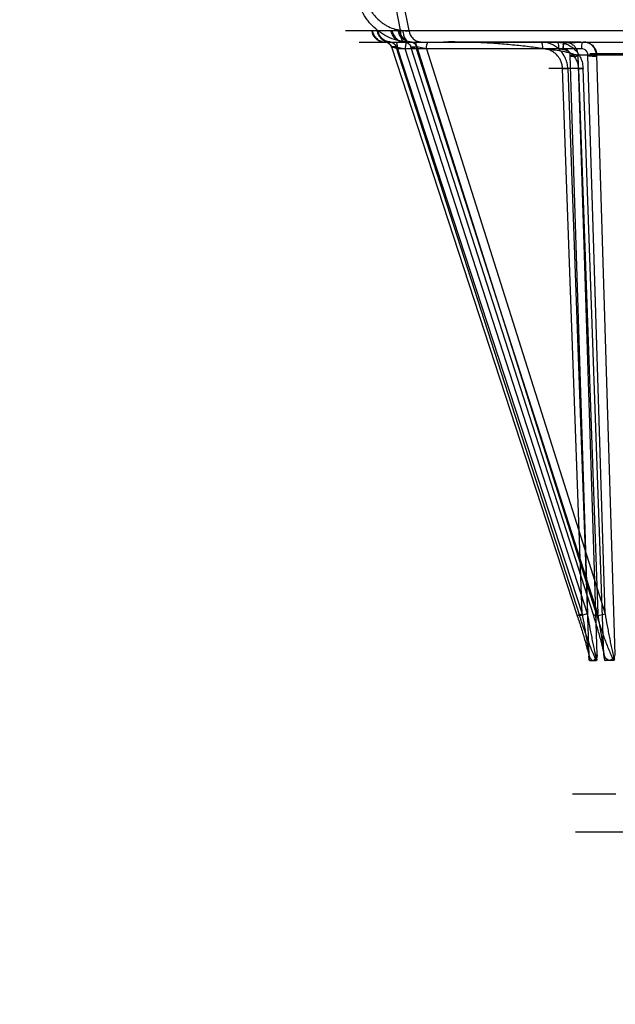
# Model space of a CAD drawing. Header units: millimetres. Extents: x 0 to 297, y 0 to 210.
# Tile 338 of 405: x 240.215 to 240.432, y 158.366 to 158.725. Entities that reach past the tile are written whole.
import ezdxf

# ---------------------------------------------------------------- set-up
doc = ezdxf.new("R2010")
doc.units = ezdxf.units.MM
doc.header["$LTSCALE"] = 16.335
doc.layers.get('0').update_dxf_attribs({"linetype": 'CONTINUOUS'})
doc.layers.add('AXES_REF', color=7, linetype='CONTINUOUS')
doc.layers.add('INTFCLR_144815', color=7, linetype='CONTINUOUS')

msp = doc.modelspace()

# ---------------------------------------------------------------- linework, layer by layer
at = {"color": 7, "linetype": 'Continuous'}
for radius in [4.84791, 4.8475, 4.81646]:
    msp.add_circle((241.50691, 154.95648), radius, dxfattribs=at)
msp.add_arc((241.50691, 154.95648), 4.8, 278.27713, 261.72287, dxfattribs=at)
at = {"layer": 'AXES_REF', "color": 7, "linetype": 'Continuous'}
msp.add_arc((241.50691, 154.95648), 4.91, 113.08261, 66.91739, dxfattribs=at)
at = {"layer": 'AXES_REF', "color": 9, "linetype": 'Continuous'}
msp.add_arc((241.50691, 154.95648), 4.42226, 94.41181, 85.58819, dxfattribs=at)
at = {"layer": 'INTFCLR_144815', "color": 9, "linetype": 'Continuous'}
for p, q in [((240.35362, 158.72079), (240.35117, 158.73301)), ((240.35446, 158.73148), (240.35661, 158.7207)), ((240.33355, 158.7207), (240.4622, 158.7207)), ((240.34331, 158.72069), (240.34443, 158.72069)), ((240.35273, 158.72069), (240.35124, 158.72069)), ((240.35444, 158.72058), (240.35362, 158.72079)), ((240.33849, 158.71648), (241.16321, 158.71648)), ((240.348, 158.71648), (240.34785, 158.71648)), ((240.34971, 158.71648), (240.34858, 158.71648)), ((240.35012, 158.71648), (240.34973, 158.71648)), ((240.35253, 158.714), (240.35022, 158.7147)), ((240.35028, 158.71477), (240.41795, 158.50766)), ((240.35196, 158.71477), (240.35028, 158.71477)), ((240.41882, 158.50766), (240.35196, 158.71477)), ((240.35198, 158.71477), (240.35533, 158.714)), ((240.35253, 158.714), (240.4197, 158.50842)), ((240.41943, 158.714), (240.35253, 158.714)), ((240.35687, 158.71648), (240.35477, 158.71661)), ((240.35489, 158.71648), (240.35511, 158.71648)), ((240.35511, 158.71648), (240.35515, 158.71648)), ((240.35515, 158.71648), (240.3566, 158.71648)), ((240.4217, 158.50842), (240.35533, 158.714)), ((240.35734, 158.71648), (240.35737, 158.71648)), ((240.42391, 158.50766), (240.35736, 158.71477)), ((240.35736, 158.71477), (240.35955, 158.71477)), ((240.42545, 158.50842), (240.35939, 158.714)), ((240.35955, 158.71477), (240.42504, 158.50766)), ((240.36303, 158.714), (240.35957, 158.71477)), ((240.36303, 158.714), (240.42804, 158.50842)), ((240.41522, 158.71159), (240.4217, 158.50842)), ((240.42516, 158.49345), (240.4182, 158.71165)), ((240.50911, 158.71165), (240.4182, 158.71165)), ((240.42804, 158.50842), (240.42181, 158.71159)), ((241.0711, 158.71218), (240.42245, 158.71218)), ((240.42491, 158.71165), (240.43161, 158.49345)), ((240.42003, 158.70683), (240.40762, 158.70683)), ((240.4126, 158.70676), (240.41454, 158.70683)), ((240.4197, 158.50842), (240.4126, 158.70676)), ((240.41449, 158.70683), (240.42212, 158.49345)), ((240.41836, 158.70676), (240.42003, 158.70683)), ((240.41836, 158.70676), (240.42545, 158.50842)), ((240.42766, 158.49345), (240.42003, 158.70683)), ((240.4217, 158.50842), (240.41882, 158.50766)), ((240.42504, 158.50766), (240.42804, 158.50842))]:
    msp.add_line(p, q, dxfattribs=at)
at = {"layer": 'INTFCLR_144815', "color": 7, "linetype": 'Continuous'}
for p, q in [((240.4182, 158.71165), (240.41522, 158.71159)), ((240.42181, 158.71159), (240.42491, 158.71165))]:
    msp.add_line(p, q, dxfattribs=at)
at = {"layer": 'INTFCLR_144815', "color": 6, "linetype": 'Continuous'}
for p, q in [((240.42223, 158.49196), (240.42217, 158.49305)), ((240.42223, 158.49195), (240.42223, 158.49196)), ((240.42223, 158.49193), (240.42223, 158.49194)), ((240.42223, 158.49191), (240.42223, 158.49192)), ((240.42505, 158.49193), (240.42505, 158.49193)), ((240.42505, 158.49191), (240.42505, 158.4919)), ((240.42505, 158.49189), (240.42505, 158.49189)), ((240.42505, 158.49188), (240.42505, 158.49187)), ((240.42505, 158.49187), (240.42505, 158.49186)), ((240.42505, 158.49186), (240.42505, 158.49185)), ((240.42516, 158.49345), (240.42507, 158.49231)), ((240.42766, 158.49345), (240.42778, 158.49231)), ((240.4278, 158.49196), (240.4278, 158.49195)), ((240.4278, 158.49195), (240.4278, 158.49194)), ((240.4278, 158.49194), (240.4278, 158.49194)), ((240.4278, 158.49193), (240.4278, 158.49192)), ((240.4278, 158.49192), (240.4278, 158.49191)), ((240.4278, 158.49191), (240.4278, 158.4919)), ((240.4278, 158.4919), (240.4278, 158.49189)), ((240.4278, 158.49189), (240.4278, 158.49188)), ((240.4278, 158.49187), (240.4278, 158.49187)), ((240.43147, 158.49196), (240.43154, 158.49305)), ((240.42241, 158.49148), (240.42488, 158.49148)), ((240.43124, 158.49148), (240.42803, 158.49148)), ((240.43196, 158.44278), (240.41625, 158.44278)), ((240.41732, 158.42909), (241.07622, 158.42909))]:
    msp.add_line(p, q, dxfattribs=at)
for points in [[(240.42241, 158.49148), (240.4224, 158.49148), (240.42239, 158.49148), (240.42238, 158.49148), (240.42237, 158.49149), (240.42236, 158.49149), (240.42235, 158.4915), (240.42235, 158.4915), (240.42234, 158.49151), (240.42233, 158.49152), (240.42233, 158.49152), (240.42232, 158.49153), (240.42231, 158.49154), (240.42231, 158.49155), (240.4223, 158.49156), (240.4223, 158.49157), (240.42229, 158.49158), (240.42229, 158.4916), (240.42228, 158.49161), (240.42228, 158.49162), (240.42227, 158.49163), (240.42227, 158.49165), (240.42227, 158.49166), (240.42226, 158.49167), (240.42226, 158.49168), (240.42226, 158.4917), (240.42225, 158.49171), (240.42225, 158.49172), (240.42225, 158.49174), (240.42225, 158.49175), (240.42225, 158.49176), (240.42224, 158.49178), (240.42224, 158.49179), (240.42224, 158.4918), (240.42224, 158.49181), (240.42224, 158.49182), (240.42224, 158.49184), (240.42224, 158.49185), (240.42224, 158.49186), (240.42223, 158.49187), (240.42223, 158.49188), (240.42223, 158.49189), (240.42223, 158.4919)], [(240.42505, 158.49182), (240.42505, 158.49181), (240.42504, 158.49181), (240.42504, 158.4918), (240.42504, 158.49179), (240.42504, 158.49178), (240.42504, 158.49178), (240.42504, 158.49177), (240.42504, 158.49176), (240.42504, 158.49175), (240.42504, 158.49174), (240.42503, 158.49173), (240.42503, 158.49172), (240.42503, 158.49172), (240.42503, 158.49171), (240.42503, 158.4917), (240.42503, 158.49169), (240.42502, 158.49168), (240.42502, 158.49167), (240.42502, 158.49166), (240.42502, 158.49165), (240.42501, 158.49164), (240.42501, 158.49163), (240.42501, 158.49162), (240.425, 158.49161), (240.425, 158.4916), (240.425, 158.4916), (240.42499, 158.49159), (240.42499, 158.49158), (240.42499, 158.49157), (240.42498, 158.49156), (240.42498, 158.49155), (240.42497, 158.49155), (240.42497, 158.49154), (240.42496, 158.49153), (240.42496, 158.49152), (240.42495, 158.49152), (240.42495, 158.49151), (240.42494, 158.49151), (240.42494, 158.4915), (240.42493, 158.4915), (240.42492, 158.49149), (240.42492, 158.49149), (240.42491, 158.49148), (240.4249, 158.49148), (240.42489, 158.49148), (240.42489, 158.49148), (240.42488, 158.49148)], [(240.42506, 158.49196), (240.42506, 158.49195), (240.42506, 158.49195), (240.42506, 158.49194), (240.42505, 158.49194)], [(240.42505, 158.49184), (240.42505, 158.49184), (240.42505, 158.49183)], [(240.4278, 158.49186), (240.4278, 158.49186), (240.42781, 158.49185), (240.42781, 158.49184), (240.42781, 158.49184), (240.42781, 158.49183), (240.42781, 158.49182), (240.42781, 158.49181), (240.42781, 158.49181), (240.42781, 158.4918), (240.42781, 158.49179), (240.42781, 158.49178), (240.42782, 158.49178), (240.42782, 158.49177), (240.42782, 158.49176), (240.42782, 158.49175), (240.42782, 158.49174), (240.42782, 158.49173), (240.42783, 158.49172), (240.42783, 158.49172), (240.42783, 158.49171), (240.42783, 158.4917), (240.42784, 158.49169), (240.42784, 158.49168), (240.42784, 158.49167), (240.42784, 158.49166), (240.42785, 158.49165), (240.42785, 158.49164), (240.42786, 158.49163), (240.42786, 158.49162), (240.42786, 158.49161), (240.42787, 158.4916), (240.42787, 158.4916), (240.42788, 158.49159), (240.42788, 158.49158), (240.42789, 158.49157), (240.42789, 158.49156), (240.4279, 158.49155), (240.4279, 158.49155), (240.42791, 158.49154), (240.42792, 158.49153), (240.42792, 158.49152), (240.42793, 158.49152), (240.42794, 158.49151), (240.42794, 158.49151), (240.42795, 158.4915), (240.42796, 158.4915), (240.42797, 158.49149), (240.42798, 158.49149), (240.42799, 158.49148), (240.428, 158.49148), (240.42801, 158.49148), (240.42802, 158.49148), (240.42803, 158.49148)], [(240.43124, 158.49148), (240.43125, 158.49148), (240.43126, 158.49148), (240.43128, 158.49148), (240.43129, 158.49149), (240.4313, 158.49149), (240.43131, 158.4915), (240.43132, 158.4915), (240.43133, 158.49151), (240.43134, 158.49152), (240.43134, 158.49152), (240.43135, 158.49153), (240.43136, 158.49154), (240.43137, 158.49155), (240.43138, 158.49156), (240.43138, 158.49157), (240.43139, 158.49158), (240.4314, 158.4916), (240.4314, 158.49161), (240.43141, 158.49162), (240.43141, 158.49163), (240.43142, 158.49165), (240.43142, 158.49166), (240.43143, 158.49167), (240.43143, 158.49168), (240.43143, 158.4917), (240.43144, 158.49171), (240.43144, 158.49172), (240.43144, 158.49174), (240.43145, 158.49175), (240.43145, 158.49176), (240.43145, 158.49178), (240.43145, 158.49179), (240.43146, 158.4918), (240.43146, 158.49181), (240.43146, 158.49182), (240.43146, 158.49184), (240.43146, 158.49185), (240.43146, 158.49186), (240.43146, 158.49187), (240.43146, 158.49188), (240.43147, 158.49189)], [(240.43147, 158.4919), (240.43147, 158.49191), (240.43147, 158.49192), (240.43147, 158.49193), (240.43147, 158.49194), (240.43147, 158.49195), (240.43147, 158.49196)]]:
    msp.add_lwpolyline(points, dxfattribs=at)
at = {"layer": 'INTFCLR_144815', "color": 9, "linetype": 'Continuous'}
for points, knots in [([(240.35477, 158.71661), (240.3542, 158.71668), (240.35305, 158.71688), (240.35081, 158.71748), (240.34866, 158.71841), (240.34665, 158.71962), (240.34473, 158.72102), (240.343, 158.72267), (240.34149, 158.72453), (240.34014, 158.72653), (240.33905, 158.7287), (240.33824, 158.73097), (240.33762, 158.7333), (240.33738, 158.7351), (240.33732, 158.7363)], [0, 0, 0, 0, 0.060971, 0.121876, 0.24392, 0.306124, 0.368313, 0.493198, 0.556652, 0.619809, 0.746401, 0.810252, 0.873545, 1, 1, 1, 1]), ([(240.34032, 158.73557), (240.34038, 158.73466), (240.34058, 158.73331), (240.34106, 158.73156), (240.3417, 158.72986), (240.34254, 158.72824), (240.34357, 158.72674), (240.34472, 158.72534), (240.34603, 158.7241), (240.34749, 158.72305), (240.34901, 158.72214), (240.35064, 158.72145), (240.35232, 158.72099), (240.35319, 158.72085), (240.35362, 158.72079)], [0, 0, 0, 0, 0.126036, 0.189218, 0.253015, 0.379655, 0.442894, 0.506456, 0.63159, 0.693892, 0.756186, 0.878295, 0.939149, 1, 1, 1, 1]), ([(240.34303, 158.7207), (240.34311, 158.72014), (240.34349, 158.71901), (240.3446, 158.7176), (240.34614, 158.71668), (240.3473, 158.71648), (240.34785, 158.71648)], [0, 0, 0, 0, 0.244565, 0.503496, 0.760313, 1, 1, 1, 1]), ([(240.34331, 158.72069), (240.34339, 158.72014), (240.34376, 158.71903), (240.34484, 158.71763), (240.34634, 158.71671), (240.34748, 158.71649), (240.34802, 158.71648)], [0, 0, 0, 0, 0.244864, 0.503572, 0.760133, 1, 1, 1, 1]), ([(240.34501, 158.72069), (240.3451, 158.72014), (240.34546, 158.71903), (240.34654, 158.71764), (240.34803, 158.71671), (240.34916, 158.71649), (240.34971, 158.71648)], [0, 0, 0, 0, 0.245324, 0.504207, 0.760561, 1, 1, 1, 1]), ([(240.35012, 158.71648), (240.34957, 158.71648), (240.34842, 158.71668), (240.34689, 158.7176), (240.34578, 158.71901), (240.34541, 158.72014), (240.34532, 158.7207)], [0, 0, 0, 0, 0.239108, 0.495642, 0.754812, 1, 1, 1, 1]), ([(240.35489, 158.71648), (240.35434, 158.71648), (240.3532, 158.71668), (240.35169, 158.7176), (240.3506, 158.71901), (240.35023, 158.72014), (240.35015, 158.7207)], [0, 0, 0, 0, 0.237878, 0.493812, 0.75349, 1, 1, 1, 1]), ([(240.35052, 158.72069), (240.3506, 158.72014), (240.35096, 158.71903), (240.35202, 158.71764), (240.35349, 158.71672), (240.35461, 158.71649), (240.35515, 158.71648)], [0, 0, 0, 0, 0.24681, 0.506276, 0.761969, 1, 1, 1, 1]), ([(240.35734, 158.71648), (240.3568, 158.71649), (240.35569, 158.71672), (240.35423, 158.71764), (240.35317, 158.71904), (240.35282, 158.72014), (240.35273, 158.72069)], [0, 0, 0, 0, 0.237461, 0.492881, 0.752581, 1, 1, 1, 1]), ([(240.35313, 158.7207), (240.35322, 158.72014), (240.35358, 158.71901), (240.35466, 158.7176), (240.35616, 158.71668), (240.35729, 158.71648), (240.35784, 158.71648)], [0, 0, 0, 0, 0.247336, 0.507333, 0.762893, 1, 1, 1, 1]), ([(240.35362, 158.72079), (240.35359, 158.72026), (240.35362, 158.71905), (240.35372, 158.7176), (240.35444, 158.71661), (240.35477, 158.71661)], [0, 0, 0, 0, 0.351251, 0.782704, 1, 1, 1, 1]), ([(240.35661, 158.7207), (240.35673, 158.72065), (240.35711, 158.72048), (240.35635, 158.72033), (240.35568, 158.72046), (240.35488, 158.72052), (240.35444, 158.72058)], [0, 0, 0, 0, 0.131462, 0.235647, 0.534813, 1, 1, 1, 1]), ([(240.35444, 158.72058), (240.35448, 158.72005), (240.35467, 158.71902), (240.35523, 158.71748), (240.35622, 158.71648), (240.35687, 158.71648)], [0, 0, 0, 0, 0.317077, 0.61036, 1, 1, 1, 1]), ([(240.35661, 158.7207), (240.3567, 158.72014), (240.35705, 158.71901), (240.35813, 158.7176), (240.35961, 158.71668), (240.36074, 158.71648), (240.36128, 158.71648)], [0, 0, 0, 0, 0.248306, 0.508682, 0.763803, 1, 1, 1, 1]), ([(240.348, 158.71648), (240.34823, 158.71647), (240.3492, 158.71632), (240.35003, 158.71548), (240.35027, 158.71477)], [0, 0, 0, 0, 0.234376, 1, 1, 1, 1]), ([(240.35028, 158.71477), (240.35012, 158.71524), (240.34952, 158.71612), (240.34851, 158.71647), (240.34802, 158.71648)], [0, 0, 0, 0, 0.502707, 1, 1, 1, 1]), ([(240.34971, 158.71648), (240.3502, 158.71647), (240.3512, 158.71612), (240.35181, 158.71524), (240.35196, 158.71477)], [0, 0, 0, 0, 0.497293, 1, 1, 1, 1]), ([(240.34973, 158.71648), (240.35022, 158.71647), (240.35123, 158.71611), (240.35182, 158.71524), (240.35198, 158.71477)], [0, 0, 0, 0, 0.496398, 1, 1, 1, 1]), ([(240.35253, 158.714), (240.35253, 158.71431), (240.35249, 158.71503), (240.35239, 158.71577), (240.35214, 158.71648), (240.35197, 158.71648)], [0, 0, 0, 0, 0.35171, 0.80538, 1, 1, 1, 1]), ([(240.35511, 158.71648), (240.3556, 158.71647), (240.3566, 158.71611), (240.35719, 158.71524), (240.35734, 158.71477)], [0, 0, 0, 0, 0.495744, 1, 1, 1, 1]), ([(240.35589, 158.71648), (240.3558, 158.71648), (240.3556, 158.7162), (240.3554, 158.7154), (240.35533, 158.71459), (240.35533, 158.714)], [0, 0, 0, 0, 0.103117, 0.326022, 1, 1, 1, 1]), ([(240.35734, 158.71477), (240.35732, 158.71477), (240.35724, 158.71477), (240.35737, 158.71464), (240.3576, 158.71459), (240.35831, 158.71429), (240.35893, 158.71413), (240.35939, 158.714)], [0, 0, 0, 0, 0.033056, 0.055562, 0.169687, 0.377323, 1, 1, 1, 1]), ([(240.35955, 158.71477), (240.3594, 158.71524), (240.35881, 158.71611), (240.35782, 158.71647), (240.35734, 158.71648)], [0, 0, 0, 0, 0.505323, 1, 1, 1, 1]), ([(240.35737, 158.71648), (240.35759, 158.71647), (240.35855, 158.71632), (240.35935, 158.71547), (240.35957, 158.71477)], [0, 0, 0, 0, 0.231557, 1, 1, 1, 1]), ([(240.35866, 158.71648), (240.35896, 158.71648), (240.35934, 158.71533), (240.35939, 158.71459), (240.35939, 158.714)], [0, 0, 0, 0, 0.334641, 1, 1, 1, 1]), ([(240.36303, 158.714), (240.36304, 158.71431), (240.36309, 158.71502), (240.3632, 158.71583), (240.36358, 158.71648), (240.36377, 158.71648)], [0, 0, 0, 0, 0.342177, 0.788271, 1, 1, 1, 1]), ([(240.41449, 158.70683), (240.41448, 158.70715), (240.4144, 158.70811), (240.41404, 158.70968), (240.41315, 158.71173), (240.41179, 158.71352), (240.41007, 158.71492), (240.4084, 158.71581), (240.4066, 158.71635), (240.40534, 158.71648), (240.40472, 158.71648)], [0, 0, 0, 0, 0.063716, 0.190605, 0.316263, 0.503972, 0.628993, 0.752743, 0.876656, 1, 1, 1, 1]), ([(240.40472, 158.71648), (240.40481, 158.71648), (240.40502, 158.7162), (240.40521, 158.7154), (240.40528, 158.71459), (240.40528, 158.714)], [0, 0, 0, 0, 0.103117, 0.326022, 1, 1, 1, 1]), ([(240.4126, 158.70676), (240.41259, 158.707), (240.41253, 158.70772), (240.41226, 158.7089), (240.4116, 158.71043), (240.41058, 158.71178), (240.40929, 158.71283), (240.40804, 158.7135), (240.40669, 158.71391), (240.40575, 158.714), (240.40528, 158.714)], [0, 0, 0, 0, 0.063751, 0.19071, 0.316426, 0.504178, 0.629192, 0.752902, 0.876747, 1, 1, 1, 1]), ([(240.41044, 158.71648), (240.41073, 158.71648), (240.41111, 158.71533), (240.41117, 158.71459), (240.41117, 158.714)], [0, 0, 0, 0, 0.334641, 1, 1, 1, 1]), ([(240.41044, 158.71648), (240.41105, 158.71648), (240.41228, 158.71635), (240.41405, 158.71581), (240.41569, 158.71491), (240.41714, 158.71372), (240.41834, 158.71225), (240.41925, 158.71058), (240.41985, 158.70875), (240.42001, 158.70747), (240.42003, 158.70683)], [0, 0, 0, 0, 0.122194, 0.245136, 0.368234, 0.493006, 0.618057, 0.744705, 0.871658, 1, 1, 1, 1]), ([(240.41117, 158.714), (240.41163, 158.714), (240.41255, 158.71391), (240.41387, 158.7135), (240.4151, 158.71283), (240.41619, 158.71193), (240.41709, 158.71083), (240.41777, 158.70957), (240.41821, 158.7082), (240.41834, 158.70724), (240.41836, 158.70676)], [0, 0, 0, 0, 0.122073, 0.244921, 0.367964, 0.492726, 0.617809, 0.744523, 0.871564, 1, 1, 1, 1]), ([(240.41279, 158.714), (240.41295, 158.71401), (240.41355, 158.71399), (240.41478, 158.71345), (240.41526, 158.71224), (240.41522, 158.71159)], [0, 0, 0, 0, 0.122346, 0.478113, 1, 1, 1, 1]), ([(240.42016, 158.71648), (240.41986, 158.71648), (240.41948, 158.71533), (240.41943, 158.71459), (240.41943, 158.714)], [0, 0, 0, 0, 0.334641, 1, 1, 1, 1]), ([(240.42181, 158.71159), (240.42182, 158.7117), (240.42179, 158.71223), (240.4214, 158.71346), (240.42015, 158.71405), (240.41943, 158.714)], [0, 0, 0, 0, 0.092034, 0.422311, 1, 1, 1, 1]), ([(240.41795, 158.50766), (240.41793, 158.50765), (240.41786, 158.50778), (240.41826, 158.50782), (240.41854, 158.50803), (240.41912, 158.50821), (240.4195, 158.50835), (240.4197, 158.50842)], [0, 0, 0, 0, 0.03217, 0.151476, 0.376182, 0.674517, 1, 1, 1, 1]), ([(240.41795, 158.50766), (240.41842, 158.50622), (240.41911, 158.50406), (240.41999, 158.50118), (240.42061, 158.49904), (240.4212, 158.49693), (240.42174, 158.49487), (240.42216, 158.49306), (240.42237, 158.49193), (240.42241, 158.49148)], [0, 0, 0, 0, 0.270376, 0.404603, 0.53731, 0.668039, 0.796116, 0.918735, 1, 1, 1, 1]), ([(240.42488, 158.49148), (240.42445, 158.49222), (240.42397, 158.49335), (240.42322, 158.49517), (240.42255, 158.49692), (240.4215, 158.49975), (240.42025, 158.50333), (240.41929, 158.50621), (240.41882, 158.50766)], [0, 0, 0, 0, 0.148676, 0.212372, 0.341856, 0.473191, 0.736522, 1, 1, 1, 1]), ([(240.4197, 158.50842), (240.41996, 158.50698), (240.42035, 158.5048), (240.42084, 158.50191), (240.42119, 158.49977), (240.42152, 158.49765), (240.42183, 158.49557), (240.42208, 158.49368), (240.42222, 158.49248), (240.42223, 158.49196)], [0, 0, 0, 0, 0.264974, 0.396857, 0.527498, 0.656488, 0.783245, 0.905174, 1, 1, 1, 1]), ([(240.42506, 158.49196), (240.42466, 158.49312), (240.42429, 158.49503), (240.42373, 158.49764), (240.42316, 158.50049), (240.42247, 158.50409), (240.42195, 158.50697), (240.4217, 158.50842)], [0, 0, 0, 0, 0.219117, 0.34637, 0.476072, 0.737359, 1, 1, 1, 1]), ([(240.42545, 158.50842), (240.42519, 158.50833), (240.42488, 158.50826), (240.42361, 158.50765), (240.42391, 158.50766)], [0, 0, 0, 0, 0.482204, 1, 1, 1, 1]), ([(240.42803, 158.49148), (240.42803, 158.49261), (240.4276, 158.49442), (240.42703, 158.49693), (240.42628, 158.49977), (240.42526, 158.50336), (240.42437, 158.50622), (240.42391, 158.50766)], [0, 0, 0, 0, 0.202451, 0.330583, 0.462144, 0.729254, 1, 1, 1, 1]), ([(240.42504, 158.50766), (240.4255, 158.50621), (240.42621, 158.50404), (240.4272, 158.50117), (240.42797, 158.49903), (240.42877, 158.49692), (240.42947, 158.49518), (240.43005, 158.49382), (240.43057, 158.49269), (240.43096, 158.49191), (240.43124, 158.49148)], [0, 0, 0, 0, 0.262511, 0.394086, 0.525157, 0.655496, 0.784895, 0.849087, 0.911676, 1, 1, 1, 1]), ([(240.4278, 158.49196), (240.42783, 158.49315), (240.42753, 158.49505), (240.4272, 158.49764), (240.42678, 158.50049), (240.4262, 158.50409), (240.42571, 158.50698), (240.42545, 158.50842)], [0, 0, 0, 0, 0.215774, 0.342707, 0.472551, 0.735092, 1, 1, 1, 1]), ([(240.42804, 158.50842), (240.42829, 158.50697), (240.42868, 158.5048), (240.42922, 158.50191), (240.42964, 158.49977), (240.43007, 158.49764), (240.43051, 158.49556), (240.43097, 158.49367), (240.43127, 158.49247), (240.43147, 158.49196)], [0, 0, 0, 0, 0.262499, 0.393515, 0.523587, 0.652371, 0.779422, 0.902478, 1, 1, 1, 1])]:
    msp.add_open_spline(points, degree=3, knots=knots, dxfattribs=at)
at = {"layer": 'INTFCLR_144815', "color": 7, "linetype": 'Continuous'}
for points, knots in [([(240.41279, 158.714), (240.41279, 158.71415), (240.41281, 158.71444), (240.41279, 158.71486), (240.41298, 158.71523), (240.41263, 158.71575), (240.41421, 158.71603), (240.40908, 158.7163), (240.41623, 158.71633), (240.42224, 158.71648), (240.39712, 158.71642), (240.39637, 158.71648), (240.36567, 158.71648), (240.37026, 158.71648)], [0, 0, 0, 0, 0.007598, 0.014398, 0.021122, 0.027359, 0.038421, 0.063799, 0.134356, 0.182326, 0.36469, 0.769061, 1, 1, 1, 1]), ([(240.4182, 158.71165), (240.41729, 158.71181), (240.41547, 158.71236), (240.41272, 158.71309), (240.40986, 158.71345), (240.40701, 158.71388), (240.4041, 158.71428), (240.40016, 158.71479), (240.39514, 158.71534), (240.38904, 158.71588), (240.38388, 158.7162), (240.37971, 158.71637), (240.37552, 158.71648), (240.37236, 158.7165), (240.37026, 158.71648)], [0, 0, 0, 0, 0.057671, 0.117422, 0.1765, 0.236369, 0.29703, 0.358472, 0.483241, 0.61038, 0.73919, 0.804166, 0.869303, 1, 1, 1, 1]), ([(240.41335, 158.71648), (240.41298, 158.71648), (240.41289, 158.71516), (240.41279, 158.71449), (240.41279, 158.714)], [0, 0, 0, 0, 0.432874, 1, 1, 1, 1]), ([(240.41335, 158.71648), (240.4138, 158.71648), (240.41472, 158.71635), (240.41599, 158.71576), (240.41703, 158.71484), (240.41791, 158.71348), (240.41818, 158.71234), (240.4182, 158.71165)], [0, 0, 0, 0, 0.179584, 0.364082, 0.54709, 0.727009, 1, 1, 1, 1]), ([(240.42016, 158.71648), (240.42046, 158.7165), (240.42136, 158.71647), (240.42281, 158.71596), (240.42404, 158.71482), (240.42479, 158.71334), (240.42495, 158.71226), (240.42491, 158.71165)], [0, 0, 0, 0, 0.118842, 0.352384, 0.584951, 0.760466, 1, 1, 1, 1]), ([(240.42491, 158.71165), (240.4249, 158.71208), (240.42477, 158.71294), (240.42426, 158.71413), (240.42348, 158.71514), (240.4225, 158.7159), (240.42137, 158.71637), (240.42056, 158.71648), (240.42016, 158.71648)], [0, 0, 0, 0, 0.172436, 0.344311, 0.514991, 0.677619, 0.837959, 1, 1, 1, 1]), ([(240.41522, 158.71159), (240.4154, 158.71158), (240.41563, 158.71124), (240.41612, 158.7113), (240.41665, 158.71125), (240.41727, 158.7112), (240.41783, 158.7114), (240.41809, 158.71166), (240.4182, 158.71165)], [0, 0, 0, 0, 0.171932, 0.305957, 0.441355, 0.69198, 0.888435, 1, 1, 1, 1]), ([(240.42491, 158.71165), (240.42485, 158.71165), (240.42486, 158.7114), (240.4248, 158.71104), (240.42428, 158.71125), (240.42388, 158.71121), (240.42348, 158.71125), (240.42306, 158.71129), (240.42264, 158.71128), (240.42218, 158.71129), (240.42197, 158.71158), (240.42181, 158.71159)], [0, 0, 0, 0, 0.056719, 0.140459, 0.290689, 0.391269, 0.504819, 0.625783, 0.747146, 0.867659, 1, 1, 1, 1]), ([(240.42212, 158.49345), (240.4223, 158.49299), (240.4226, 158.49225), (240.42328, 158.49147), (240.42364, 158.49148)], [0, 0, 0, 0, 0.572856, 1, 1, 1, 1]), ([(240.42364, 158.49148), (240.42401, 158.49148), (240.42469, 158.49225), (240.42499, 158.49299), (240.42516, 158.49345)], [0, 0, 0, 0, 0.430701, 1, 1, 1, 1]), ([(240.42963, 158.49148), (240.42919, 158.49148), (240.42833, 158.49217), (240.42789, 158.49299), (240.42766, 158.49345)], [0, 0, 0, 0, 0.460387, 1, 1, 1, 1]), ([(240.43161, 158.49345), (240.43137, 158.49298), (240.43093, 158.49216), (240.43007, 158.49147), (240.42963, 158.49148)], [0, 0, 0, 0, 0.543107, 1, 1, 1, 1])]:
    msp.add_open_spline(points, degree=3, knots=knots, dxfattribs=at)

doc.saveas('drawing.dxf')
